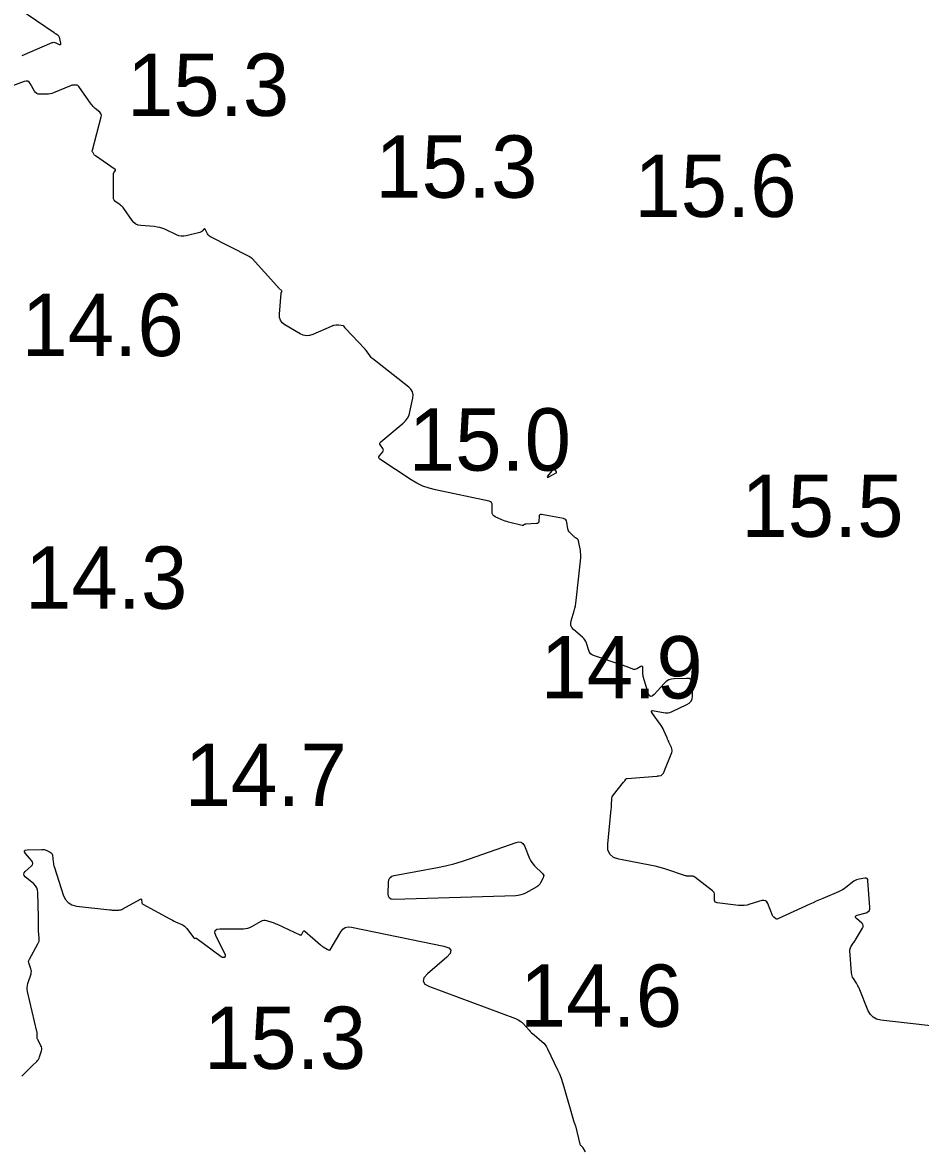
# Model space of a CAD drawing. Extents: x 1023796 to 1112670, y 656573 to 837340.
# Drawn here: x 1101193.3 to 1101265.3, y 690081.5 to 690171.9 of the extents above; entities that cross this region are included whole.
import ezdxf

# ---------------------------------------------------------------- set-up
doc = ezdxf.new("R2010")
doc.units = 0
doc.layers.add('V-CHAN-CONT-15FT', color=7, linetype='Continuous')
doc.layers.add('V-TOPO-SOUN', color=7, linetype='Continuous')

msp = doc.modelspace()

# ---------------------------------------------------------------- linework, layer by layer
at = {"layer": 'V-CHAN-CONT-15FT'}
for points in [[(1101193.239, 690169.231), (1101195.626, 690170.27), (1101195.699, 690170.294), (1101195.773, 690170.302), (1101195.846, 690170.293), (1101195.918, 690170.268), (1101196.209, 690170.134), (1101196.271, 690170.115), (1101196.31, 690170.123), (1101196.326, 690170.159), (1101196.319, 690170.224), (1101196.211, 690170.699), (1101196.197, 690170.743), (1101196.175, 690170.782), (1101196.145, 690170.815), (1101196.108, 690170.843), (1101195.944, 690170.943), (1101195.903, 690170.968), (1101195.862, 690170.994), (1101195.822, 690171.021), (1101195.782, 690171.048), (1101191.552, 690173.979)], [(1101267.053, 690091.296), (1101262.085, 690091.864), (1101261.753, 690091.942), (1101261.477, 690092.094), (1101261.257, 690092.319), (1101261.092, 690092.618), (1101260.362, 690094.417), (1101260.316, 690094.524), (1101260.264, 690094.628), (1101260.208, 690094.729), (1101260.146, 690094.828), (1101259.89, 690095.218), (1101259.833, 690095.318), (1101259.79, 690095.423), (1101259.76, 690095.532), (1101259.745, 690095.646), (1101259.62, 690097.434), (1101259.62, 690097.517), (1101259.634, 690097.596), (1101259.661, 690097.672), (1101259.701, 690097.745), (1101259.889, 690098.028), (1101259.935, 690098.099), (1101259.981, 690098.17), (1101260.026, 690098.242), (1101260.07, 690098.314), (1101260.628, 690099.233), (1101260.678, 690099.348), (1101260.684, 690099.456), (1101260.646, 690099.558), (1101260.563, 690099.653), (1101260.146, 690100.02), (1101260.071, 690100.105), (1101260.056, 690100.176), (1101260.1, 690100.234), (1101260.204, 690100.279), (1101260.919, 690100.481), (1101261.06, 690100.543), (1101261.158, 690100.636), (1101261.211, 690100.759), (1101261.221, 690100.913), (1101261.063, 690103.049), (1101261.041, 690103.149), (1101260.992, 690103.215), (1101260.917, 690103.247), (1101260.816, 690103.247), (1101260.356, 690103.178), (1101260.244, 690103.154), (1101260.137, 690103.116), (1101260.036, 690103.066), (1101259.941, 690103.002), (1101259.299, 690102.511), (1101259.158, 690102.41), (1101259.012, 690102.319), (1101258.861, 690102.236), (1101258.704, 690102.163), (1101257.446, 690101.625), (1101257.183, 690101.512), (1101256.921, 690101.397), (1101256.66, 690101.28), (1101256.4, 690101.162), (1101253.823, 690099.985), (1101253.782, 690099.972), (1101253.743, 690099.971), (1101253.704, 690099.981), (1101253.667, 690100.003), (1101253.522, 690100.114), (1101253.489, 690100.144), (1101253.46, 690100.177), (1101253.436, 690100.214), (1101253.417, 690100.255), (1101253.043, 690101.209), (1101252.961, 690101.354), (1101252.852, 690101.442), (1101252.715, 690101.474), (1101252.551, 690101.448), (1101251.585, 690101.155), (1101251.364, 690101.099), (1101251.14, 690101.067), (1101250.915, 690101.059), (1101250.687, 690101.073), (1101248.971, 690101.27), (1101248.882, 690101.293), (1101248.818, 690101.338), (1101248.78, 690101.407), (1101248.768, 690101.497), (1101248.768, 690101.906), (1101248.758, 690102.003), (1101248.727, 690102.09), (1101248.677, 690102.168), (1101248.606, 690102.235), (1101247.182, 690103.337), (1101247.128, 690103.373), (1101247.07, 690103.397), (1101247.009, 690103.411), (1101246.944, 690103.415), (1101246.679, 690103.408), (1101246.613, 690103.409), (1101246.548, 690103.416), (1101246.484, 690103.428), (1101246.42, 690103.447), (1101244.857, 690103.966), (1101244.575, 690104.055), (1101244.289, 690104.135), (1101244.002, 690104.205), (1101243.712, 690104.266), (1101241.082, 690104.774), (1101240.653, 690104.921), (1101240.362, 690105.17), (1101240.208, 690105.52), (1101240.191, 690105.973), (1101240.479, 690108.798), (1101240.488, 690108.896), (1101240.496, 690108.994), (1101240.501, 690109.092), (1101240.505, 690109.191), (1101240.515, 690109.585), (1101240.525, 690109.68), (1101240.55, 690109.771), (1101240.59, 690109.856), (1101240.644, 690109.935), (1101241.458, 690110.953), (1101241.482, 690110.982), (1101241.505, 690111.012), (1101241.528, 690111.042), (1101241.551, 690111.072), (1101241.641, 690111.194), (1101241.665, 690111.221), (1101241.693, 690111.241), (1101241.725, 690111.254), (1101241.761, 690111.26), (1101244.118, 690111.444), (1101244.158, 690111.447), (1101244.199, 690111.451), (1101244.239, 690111.456), (1101244.28, 690111.462), (1101244.448, 690111.486), (1101244.483, 690111.494), (1101244.515, 690111.509), (1101244.543, 690111.53), (1101244.567, 690111.557), (1101244.656, 690111.678), (1101244.677, 690111.709), (1101244.696, 690111.741), (1101244.713, 690111.774), (1101244.727, 690111.809), (1101245.324, 690113.331), (1101245.353, 690113.43), (1101245.36, 690113.529), (1101245.346, 690113.626), (1101245.311, 690113.723), (1101245.13, 690114.11), (1101245.086, 690114.207), (1101245.042, 690114.305), (1101244.998, 690114.402), (1101244.956, 690114.5), (1101244.694, 690115.108), (1101244.633, 690115.24), (1101244.564, 690115.368), (1101244.489, 690115.491), (1101244.406, 690115.611), (1101243.784, 690116.461), (1101243.711, 690116.587), (1101243.711, 690116.666), (1101243.783, 690116.698), (1101243.928, 690116.683), (1101244.654, 690116.528), (1101244.833, 690116.505), (1101245.01, 690116.51), (1101245.182, 690116.545), (1101245.352, 690116.61), (1101246.546, 690117.176), (1101246.736, 690117.295), (1101246.871, 690117.449), (1101246.954, 690117.637), (1101246.982, 690117.859), (1101246.989, 690118.816), (1101246.961, 690119.024), (1101246.872, 690119.171), (1101246.724, 690119.256), (1101246.515, 690119.279), (1101245.529, 690119.25), (1101245.295, 690119.22), (1101245.081, 690119.148), (1101244.888, 690119.032), (1101244.714, 690118.872), (1101243.907, 690117.977), (1101243.752, 690117.844), (1101243.621, 690117.818), (1101243.514, 690117.898), (1101243.432, 690118.085), (1101243.065, 690119.338), (1101243.041, 690119.432), (1101243.024, 690119.527), (1101243.013, 690119.623), (1101243.01, 690119.72), (1101243.01, 690120.121), (1101243, 690120.196), (1101242.97, 690120.237), (1101242.919, 690120.244), (1101242.849, 690120.217), (1101242.526, 690120.042), (1101242.444, 690120.008), (1101242.362, 690119.993), (1101242.278, 690119.998), (1101242.193, 690120.022), (1101241.759, 690120.193), (1101241.658, 690120.232), (1101241.557, 690120.27), (1101241.455, 690120.306), (1101241.352, 690120.342), (1101239.064, 690121.112), (1101238.931, 690121.173), (1101238.822, 690121.259), (1101238.739, 690121.369), (1101238.68, 690121.503), (1101238.493, 690122.09), (1101238.438, 690122.231), (1101238.365, 690122.36), (1101238.275, 690122.478), (1101238.168, 690122.585), (1101237.449, 690123.21), (1101237.317, 690123.356), (1101237.241, 690123.517), (1101237.22, 690123.695), (1101237.254, 690123.888), (1101237.5, 690124.694), (1101237.556, 690124.897), (1101237.603, 690125.101), (1101237.64, 690125.308), (1101237.666, 690125.516), (1101238.022, 690128.951), (1101238.032, 690129.096), (1101238.031, 690129.242), (1101238.02, 690129.386), (1101237.998, 690129.531), (1101237.854, 690130.303), (1101237.841, 690130.347), (1101237.821, 690130.386), (1101237.794, 690130.421), (1101237.759, 690130.451), (1101237.603, 690130.56), (1101237.565, 690130.588), (1101237.528, 690130.617), (1101237.492, 690130.648), (1101237.457, 690130.68), (1101237.142, 690130.98), (1101237.084, 690131.044), (1101237.04, 690131.115), (1101237.009, 690131.193), (1101236.991, 690131.277), (1101236.919, 690131.813), (1101236.89, 690131.919), (1101236.836, 690132.002), (1101236.757, 690132.06), (1101236.652, 690132.093), (1101234.874, 690132.422), (1101234.793, 690132.425), (1101234.735, 690132.4), (1101234.698, 690132.348), (1101234.684, 690132.269), (1101234.673, 690131.894), (1101234.659, 690131.812), (1101234.622, 690131.751), (1101234.562, 690131.713), (1101234.48, 690131.697), (1101233.636, 690131.651), (1101233.608, 690131.648), (1101233.581, 690131.641), (1101233.555, 690131.632), (1101233.53, 690131.619), (1101233.431, 690131.561), (1101233.406, 690131.549), (1101233.38, 690131.542), (1101233.353, 690131.541), (1101233.326, 690131.545), (1101232.231, 690131.819), (1101232.093, 690131.856), (1101231.957, 690131.9), (1101231.823, 690131.949), (1101231.691, 690132.003), (1101231.152, 690132.241), (1101231.045, 690132.306), (1101230.969, 690132.39), (1101230.925, 690132.495), (1101230.914, 690132.62), (1101230.93, 690133.159), (1101230.917, 690133.281), (1101230.87, 690133.375), (1101230.789, 690133.443), (1101230.674, 690133.484), (1101226.373, 690134.391), (1101225.859, 690134.524), (1101225.364, 690134.703), (1101224.889, 690134.929), (1101224.432, 690135.201), (1101221.915, 690136.862), (1101221.851, 690136.918), (1101221.824, 690136.98), (1101221.832, 690137.048), (1101221.877, 690137.12), (1101222.144, 690137.44), (1101222.186, 690137.507), (1101222.202, 690137.574), (1101222.192, 690137.643), (1101222.155, 690137.712), (1101221.958, 690137.993), (1101221.923, 690138.061), (1101221.917, 690138.126), (1101221.939, 690138.186), (1101221.99, 690138.243), (1101223.79, 690139.755), (1101223.984, 690139.946), (1101224.139, 690140.161), (1101224.254, 690140.399), (1101224.33, 690140.661), (1101224.555, 690141.756), (1101224.577, 690142.017), (1101224.529, 690142.252), (1101224.413, 690142.463), (1101224.228, 690142.648), (1101221.349, 690144.903), (1101221.28, 690144.961), (1101221.217, 690145.024), (1101221.159, 690145.092), (1101221.105, 690145.164), (1101220.903, 690145.463), (1101220.851, 690145.537), (1101220.797, 690145.608), (1101220.739, 690145.678), (1101220.678, 690145.744), (1101219.18, 690147.328), (1101219.162, 690147.347), (1101219.146, 690147.368), (1101219.131, 690147.389), (1101219.118, 690147.412), (1101219.066, 690147.503), (1101219.052, 690147.524), (1101219.034, 690147.539), (1101219.013, 690147.55), (1101218.989, 690147.556), (1101218.606, 690147.602), (1101218.556, 690147.606), (1101218.506, 690147.607), (1101218.456, 690147.605), (1101218.406, 690147.599), (1101218.207, 690147.569), (1101218.157, 690147.56), (1101218.109, 690147.548), (1101218.062, 690147.532), (1101218.015, 690147.514), (1101216.542, 690146.863), (1101216.283, 690146.78), (1101216.028, 690146.762), (1101215.776, 690146.81), (1101215.529, 690146.922), (1101214.301, 690147.646), (1101214.09, 690147.808), (1101213.946, 690148.005), (1101213.869, 690148.236), (1101213.859, 690148.502), (1101213.998, 690150.164), (1101214.001, 690150.183), (1101214.005, 690150.202), (1101214.011, 690150.22), (1101214.019, 690150.237), (1101214.055, 690150.306), (1101214.061, 690150.322), (1101214.061, 690150.338), (1101214.056, 690150.353), (1101214.045, 690150.367), (1101213.822, 690150.587), (1101213.781, 690150.628), (1101213.74, 690150.67), (1101213.7, 690150.712), (1101213.66, 690150.756), (1101211.672, 690152.949), (1101211.656, 690152.966), (1101211.638, 690152.982), (1101211.62, 690152.997), (1101211.6, 690153.011), (1101211.52, 690153.064), (1101211.5, 690153.077), (1101211.479, 690153.089), (1101211.458, 690153.101), (1101211.437, 690153.113), (1101208.33, 690154.706), (1101208.258, 690154.75), (1101208.195, 690154.803), (1101208.141, 690154.866), (1101208.096, 690154.938), (1101207.904, 690155.305), (1101207.878, 690155.34), (1101207.85, 690155.354), (1101207.82, 690155.347), (1101207.787, 690155.317), (1101207.652, 690155.157), (1101207.617, 690155.121), (1101207.577, 690155.091), (1101207.532, 690155.068), (1101207.484, 690155.052), (1101206.381, 690154.773), (1101206.182, 690154.74), (1101205.987, 690154.741), (1101205.795, 690154.778), (1101205.606, 690154.849), (1101204.714, 690155.272), (1101204.5, 690155.362), (1101204.281, 690155.432), (1101204.056, 690155.481), (1101203.826, 690155.51), (1101202.757, 690155.596), (1101202.542, 690155.635), (1101202.351, 690155.717), (1101202.185, 690155.841), (1101202.044, 690156.007), (1101201.39, 690156.955), (1101201.325, 690157.04), (1101201.254, 690157.119), (1101201.175, 690157.19), (1101201.089, 690157.254), (1101200.733, 690157.498), (1101200.655, 690157.564), (1101200.6, 690157.643), (1101200.566, 690157.733), (1101200.554, 690157.835), (1101200.545, 690159.779), (1101200.546, 690159.789), (1101200.549, 690159.798), (1101200.554, 690159.807), (1101200.56, 690159.814), (1101200.591, 690159.843), (1101200.599, 690159.851), (1101200.606, 690159.858), (1101200.613, 690159.867), (1101200.619, 690159.875), (1101200.71, 690160.009), (1101200.722, 690160.033), (1101200.724, 690160.055), (1101200.715, 690160.075), (1101200.695, 690160.094), (1101199.113, 690161.184), (1101199.076, 690161.213), (1101199.042, 690161.245), (1101199.011, 690161.28), (1101198.984, 690161.318), (1101198.883, 690161.479), (1101198.862, 690161.52), (1101198.851, 690161.562), (1101198.849, 690161.606), (1101198.856, 690161.651), (1101199.566, 690164.322), (1101199.581, 690164.43), (1101199.566, 690164.529), (1101199.521, 690164.618), (1101199.447, 690164.697), (1101199.087, 690164.996), (1101199, 690165.073), (1101198.919, 690165.155), (1101198.843, 690165.243), (1101198.773, 690165.335), (1101197.766, 690166.76), (1101197.728, 690166.804), (1101197.683, 690166.834), (1101197.632, 690166.853), (1101197.575, 690166.859), (1101197.334, 690166.859), (1101197.274, 690166.856), (1101197.215, 690166.847), (1101197.158, 690166.833), (1101197.102, 690166.813), (1101195.739, 690166.244), (1101195.608, 690166.197), (1101195.475, 690166.163), (1101195.34, 690166.142), (1101195.202, 690166.133), (1101194.643, 690166.127), (1101194.512, 690166.14), (1101194.399, 690166.185), (1101194.304, 690166.26), (1101194.226, 690166.366), (1101193.874, 690166.985), (1101193.784, 690167.103), (1101193.675, 690167.171), (1101193.547, 690167.189), (1101193.402, 690167.156), (1101192.114, 690166.676)], [(1101193.206, 690087.375), (1101193.307, 690087.468), (1101193.728, 690087.903), (1101193.808, 690087.985), (1101193.89, 690088.065), (1101193.972, 690088.145), (1101194.056, 690088.224), (1101194.392, 690088.536), (1101194.47, 690088.618), (1101194.535, 690088.708), (1101194.587, 690088.806), (1101194.627, 690088.912), (1101194.774, 690089.402), (1101194.795, 690089.507), (1101194.796, 690089.61), (1101194.776, 690089.711), (1101194.735, 690089.81), (1101194.479, 690090.299), (1101194.456, 690090.349), (1101194.44, 690090.401), (1101194.432, 690090.454), (1101194.43, 690090.509), (1101194.435, 690090.732), (1101194.435, 690090.787), (1101194.431, 690090.842), (1101194.424, 690090.897), (1101194.413, 690090.952), (1101193.667, 690094.154), (1101193.64, 690094.319), (1101193.635, 690094.483), (1101193.653, 690094.647), (1101193.693, 690094.809), (1101193.939, 690095.581), (1101193.962, 690095.681), (1101193.968, 690095.781), (1101193.957, 690095.88), (1101193.928, 690095.978), (1101193.779, 690096.371), (1101193.752, 690096.469), (1101193.748, 690096.565), (1101193.766, 690096.659), (1101193.807, 690096.752), (1101194.493, 690097.978), (1101194.546, 690098.09), (1101194.58, 690098.206), (1101194.597, 690098.325), (1101194.595, 690098.449), (1101194.548, 690099.016), (1101194.541, 690099.109), (1101194.537, 690099.202), (1101194.535, 690099.296), (1101194.535, 690099.389), (1101194.541, 690099.763), (1101194.542, 690099.856), (1101194.542, 690099.95), (1101194.541, 690100.043), (1101194.539, 690100.137), (1101194.483, 690102.115), (1101194.459, 690102.309), (1101194.397, 690102.486), (1101194.298, 690102.644), (1101194.162, 690102.785), (1101193.48, 690103.366), (1101193.387, 690103.471), (1101193.355, 690103.577), (1101193.385, 690103.683), (1101193.476, 690103.791), (1101193.961, 690104.22), (1101194.054, 690104.329), (1101194.089, 690104.442), (1101194.068, 690104.558), (1101193.989, 690104.678), (1101193.498, 690105.237), (1101193.417, 690105.355), (1101193.411, 690105.441), (1101193.478, 690105.495), (1101193.619, 690105.518), (1101194.816, 690105.565), (1101194.905, 690105.563), (1101194.992, 690105.551), (1101195.076, 690105.528), (1101195.158, 690105.495), (1101195.483, 690105.341), (1101195.556, 690105.296), (1101195.61, 690105.239), (1101195.646, 690105.169), (1101195.664, 690105.086), (1101195.718, 690104.572), (1101195.733, 690104.457), (1101195.753, 690104.343), (1101195.779, 690104.23), (1101195.812, 690104.119), (1101196.504, 690101.921), (1101196.668, 690101.562), (1101196.905, 690101.292), (1101197.215, 690101.11), (1101197.598, 690101.018), (1101200.27, 690100.712), (1101200.357, 690100.704), (1101200.444, 690100.697), (1101200.532, 690100.694), (1101200.619, 690100.693), (1101200.969, 690100.694), (1101201.055, 690100.7), (1101201.138, 690100.716), (1101201.219, 690100.743), (1101201.296, 690100.78), (1101202.717, 690101.568), (1101202.756, 690101.583), (1101202.785, 690101.58), (1101202.803, 690101.557), (1101202.81, 690101.515), (1101202.818, 690101.31), (1101202.825, 690101.262), (1101202.843, 690101.221), (1101202.872, 690101.186), (1101202.912, 690101.158), (1101205.06, 690099.995), (1101205.178, 690099.932), (1101205.297, 690099.872), (1101205.417, 690099.814), (1101205.538, 690099.758), (1101206.024, 690099.538), (1101206.14, 690099.477), (1101206.246, 690099.402), (1101206.341, 690099.315), (1101206.426, 690099.214), (1101206.963, 690098.491), (1101206.98, 690098.473), (1101207, 690098.46), (1101207.022, 690098.452), (1101207.046, 690098.449), (1101207.15, 690098.449), (1101207.176, 690098.447), (1101207.2, 690098.442), (1101207.223, 690098.432), (1101207.244, 690098.418), (1101209.188, 690096.96), (1101209.206, 690096.948), (1101209.225, 690096.939), (1101209.245, 690096.931), (1101209.266, 690096.927), (1101209.368, 690096.909), (1101209.381, 690096.907), (1101209.394, 690096.907), (1101209.407, 690096.908), (1101209.42, 690096.91), (1101209.471, 690096.922), (1101209.483, 690096.926), (1101209.493, 690096.933), (1101209.501, 690096.942), (1101209.507, 690096.953), (1101209.532, 690097.018), (1101209.536, 690097.033), (1101209.537, 690097.047), (1101209.534, 690097.062), (1101209.529, 690097.076), (1101208.751, 690098.647), (1101208.673, 690098.88), (1101208.702, 690099.048), (1101208.838, 690099.149), (1101209.082, 690099.183), (1101210.974, 690099.194), (1101211.153, 690099.207), (1101211.326, 690099.242), (1101211.493, 690099.299), (1101211.654, 690099.379), (1101212.4, 690099.813), (1101212.501, 690099.859), (1101212.604, 690099.882), (1101212.709, 690099.882), (1101212.817, 690099.859), (1101213.254, 690099.721), (1101213.363, 690099.685), (1101213.47, 690099.645), (1101213.576, 690099.602), (1101213.68, 690099.555), (1101215.492, 690098.707), (1101215.541, 690098.691), (1101215.585, 690098.695), (1101215.622, 690098.717), (1101215.654, 690098.759), (1101215.767, 690098.962), (1101215.798, 690099.002), (1101215.832, 690099.02), (1101215.87, 690099.015), (1101215.912, 690098.988), (1101217.157, 690097.898), (1101217.209, 690097.854), (1101217.264, 690097.813), (1101217.32, 690097.774), (1101217.378, 690097.738), (1101217.689, 690097.554), (1101217.71, 690097.542), (1101217.732, 690097.53), (1101217.755, 690097.52), (1101217.778, 690097.511), (1101217.87, 690097.475), (1101217.892, 690097.47), (1101217.911, 690097.473), (1101217.927, 690097.483), (1101217.941, 690097.5), (1101218.782, 690098.944), (1101218.943, 690099.154), (1101219.138, 690099.287), (1101219.368, 690099.344), (1101219.632, 690099.324), (1101227.053, 690097.789), (1101227.444, 690097.657), (1101227.612, 690097.467), (1101227.557, 690097.219), (1101227.279, 690096.914), (1101225.724, 690095.578), (1101225.443, 690095.263), (1101225.381, 690094.988), (1101225.535, 690094.751), (1101225.907, 690094.552), (1101232.789, 690091.99), (1101232.848, 690091.967), (1101232.905, 690091.94), (1101232.961, 690091.911), (1101233.015, 690091.88), (1101233.23, 690091.747), (1101233.282, 690091.712), (1101233.332, 690091.673), (1101233.378, 690091.631), (1101233.421, 690091.585), (1101233.888, 690091.058), (1101233.981, 690090.956), (1101234.079, 690090.858), (1101234.179, 690090.763), (1101234.284, 690090.673), (1101234.92, 690090.14), (1101235.054, 690090.015), (1101235.172, 690089.879), (1101235.275, 690089.73), (1101235.362, 690089.57), (1101236.162, 690087.889), (1101236.314, 690087.55), (1101236.452, 690087.206), (1101236.575, 690086.857), (1101236.684, 690086.502), (1101237.448, 690083.803), (1101237.459, 690083.767), (1101237.471, 690083.731), (1101237.483, 690083.695), (1101237.497, 690083.66), (1101237.553, 690083.519), (1101237.566, 690083.484), (1101237.578, 690083.448), (1101237.589, 690083.412), (1101237.599, 690083.376), (1101237.962, 690081.905), (1101237.972, 690081.875), (1101237.986, 690081.848), (1101238.004, 690081.824), (1101238.027, 690081.802), (1101238.125, 690081.721), (1101238.148, 690081.7), (1101238.169, 690081.677), (1101238.187, 690081.651), (1101238.203, 690081.624), (1101238.375, 690081.292)]]:
    msp.add_lwpolyline(points, dxfattribs=at)
for points in [[(1101235.923, 690136.025), (1101235.939, 690136.016), (1101235.952, 690136), (1101236.055, 690135.835), (1101236.069, 690135.803), (1101236.069, 690135.775), (1101236.055, 690135.75), (1101236.026, 690135.729), (1101235.447, 690135.42), (1101235.376, 690135.389), (1101235.343, 690135.389), (1101235.348, 690135.422), (1101235.391, 690135.486), (1101235.733, 690135.934), (1101235.748, 690135.951), (1101235.764, 690135.965), (1101235.782, 690135.977), (1101235.802, 690135.987), (1101235.886, 690136.021), (1101235.906, 690136.026)], [(1101233.22, 690101.905), (1101233.02, 690101.863), (1101232.814, 690101.845), (1101223.026, 690101.554), (1101222.825, 690101.577), (1101222.683, 690101.659), (1101222.6, 690101.8), (1101222.576, 690102.001), (1101222.599, 690102.924), (1101222.632, 690103.131), (1101222.721, 690103.291), (1101222.865, 690103.403), (1101223.064, 690103.469), (1101226.542, 690104.111), (1101227.194, 690104.244), (1101227.839, 690104.403), (1101228.477, 690104.587), (1101229.109, 690104.796), (1101232.86, 690106.121), (1101233.072, 690106.163), (1101233.25, 690106.13), (1101233.394, 690106.02), (1101233.504, 690105.834), (1101233.924, 690104.826), (1101234.001, 690104.663), (1101234.095, 690104.511), (1101234.204, 690104.369), (1101234.328, 690104.238), (1101234.956, 690103.64), (1101235.021, 690103.558), (1101235.054, 690103.471), (1101235.052, 690103.378), (1101235.016, 690103.279), (1101234.806, 690102.872), (1101234.748, 690102.776), (1101234.677, 690102.692), (1101234.595, 690102.619), (1101234.501, 690102.558), (1101233.6, 690102.06), (1101233.413, 690101.971)]]:
    msp.add_lwpolyline(points, close=True, dxfattribs=at)

# ---------------------------------------------------------------- texts
at = {"layer": 'V-TOPO-SOUN'}
for s, p in [('15.3 ', (1101201.632, 690164.39)), ('15.3 ', (1101221.542, 690157.83)), ('15.6 ', (1101242.324, 690156.29)), ('14.6 ', (1101193.174, 690145.13)), ('15.0 ', (1101224.233, 690135.94)), ('15.5 ', (1101250.905, 690130.63)), ('14.3 ', (1101193.462, 690124.86)), ('14.9 ', (1101234.802, 690117.67)), ('14.7 ', (1101206.252, 690109.04)), ('14.6 ', (1101233.144, 690091.33)), ('15.3 ', (1101207.802, 690087.95))]:
    msp.add_text(s, height=5, dxfattribs=at).set_placement(p)

doc.saveas('drawing.dxf')
